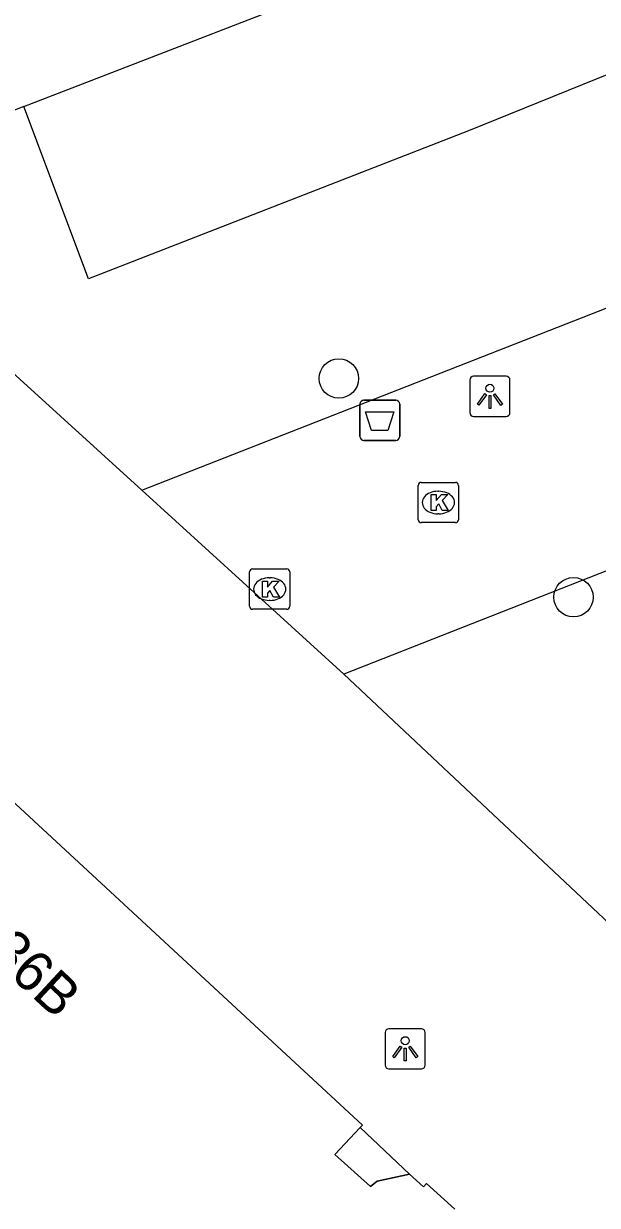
# Model space of a CAD drawing. Extents: x 160379 to 161131, y 383940 to 384849.
# Drawn here: x 160899.79 to 160914.05, y 384618.86 to 384648.22 of the extents above; entities that cross this region are included whole.
import ezdxf

# ---------------------------------------------------------------- set-up
doc = ezdxf.new("R2010")
doc.units = 0
for name, color, linetype in [('IMGEO_Afvalbak', 7, 'Continuous'), ('IMGEO_Boom', 7, 'Continuous'), ('IMGEO_Kolk', 7, 'Continuous'), ('IMGEO_Lichtpunt', 7, 'Continuous'), ('IMGEO_Pand', 7, 'Continuous'), ('IMGEO_Pand_nummerreeks', 7, 'Continuous'), ('IMGEO_Pand_overbouw', 7, 'Continuous'), ('IMGEO_Rijbaan_lokaal_open', 7, 'Continuous'), ('IMGEO_Voetpad_open', 7, 'Continuous')]:
    doc.layers.add(name, color=color, linetype=linetype)

msp = doc.modelspace()

# ---------------------------------------------------------------- linework, layer by layer
at = {"layer": 'IMGEO_Afvalbak'}
for p, q in [((160908.149, 384637.965), (160908.149, 384638.765)), ((160908.149, 384638.765), (160908.149, 384637.965)), ((160908.249, 384638.865), (160909.039, 384638.865)), ((160909.039, 384638.865), (160908.249, 384638.865)), ((160909.139, 384638.765), (160909.139, 384637.965)), ((160909.139, 384637.965), (160909.139, 384638.765)), ((160909.039, 384637.865), (160908.249, 384637.865)), ((160908.249, 384637.865), (160909.039, 384637.865))]:
    msp.add_line(p, q, dxfattribs=at)
msp.add_lwpolyline([(160908.292, 384638.579), (160908.996, 384638.579), (160908.847, 384638.109), (160908.441, 384638.109), (160908.292, 384638.579)], dxfattribs=at)
for centre, start, end in [((160908.249, 384638.765), 90, 180), ((160908.249, 384638.765), 90, 180), ((160909.039, 384638.765), 0, 90), ((160909.039, 384638.765), 360, 90), ((160908.249, 384637.965), 180, 270), ((160908.249, 384637.965), 180, 270), ((160909.039, 384637.965), 270, 0), ((160909.039, 384637.965), 270, 0)]:
    msp.add_arc(centre, 0.1, start, end, dxfattribs=at)
at = {"layer": 'IMGEO_Boom'}
for centre in [(160907.627, 384639.404), (160913.457, 384633.969)]:
    msp.add_circle(centre, 0.489, dxfattribs=at)
at = {"layer": 'IMGEO_Kolk'}
for p, q in [((160909.599, 384635.896), (160909.599, 384636.748)), ((160909.674, 384636.822), (160910.526, 384636.822)), ((160910.6, 384636.748), (160910.6, 384635.896)), ((160910.087, 384636.602), (160910.112, 384636.602)), ((160910.526, 384635.822), (160909.674, 384635.822)), ((160910.11, 384636.042), (160910.085, 384636.042)), ((160905.482, 384634.671), (160906.334, 384634.671)), ((160905.407, 384633.745), (160905.407, 384634.597)), ((160905.895, 384634.451), (160905.92, 384634.451)), ((160906.408, 384634.597), (160906.408, 384633.745)), ((160905.918, 384633.891), (160905.893, 384633.891)), ((160906.334, 384633.671), (160905.482, 384633.671))]:
    msp.add_line(p, q, dxfattribs=at)
for points in [[(160909.599, 384635.896), (160909.599, 384636.748)], [(160909.674, 384636.822), (160910.526, 384636.822)], [(160910.6, 384636.748), (160910.6, 384635.896)], [(160909.92, 384636.522), (160910.043, 384636.522), (160910.043, 384636.371), (160910.173, 384636.522), (160910.337, 384636.522), (160910.191, 384636.371), (160910.344, 384636.122), (160910.192, 384636.122), (160910.107, 384636.286), (160910.043, 384636.219), (160910.043, 384636.122), (160909.92, 384636.122), (160909.92, 384636.522)], [(160910.526, 384635.822), (160909.674, 384635.822)], [(160905.482, 384634.671), (160906.334, 384634.671)], [(160905.407, 384633.745), (160905.407, 384634.597)], [(160905.728, 384634.371), (160905.851, 384634.371), (160905.851, 384634.22), (160905.981, 384634.371), (160906.145, 384634.371), (160905.999, 384634.22), (160906.152, 384633.971), (160906, 384633.971), (160905.915, 384634.135), (160905.851, 384634.068), (160905.851, 384633.971), (160905.728, 384633.971), (160905.728, 384634.371)], [(160906.408, 384634.597), (160906.408, 384633.745)], [(160906.334, 384633.671), (160905.482, 384633.671)]]:
    msp.add_lwpolyline(points, dxfattribs=at)
for centre, start, end in [((160909.676, 384636.746), 91.552, 178.448), ((160909.676, 384636.746), 91.552, 178.448), ((160910.524, 384636.746), 1.552, 88.448), ((160910.524, 384636.746), 1.552, 88.448), ((160909.676, 384635.898), 181.552, 268.448), ((160909.676, 384635.898), 181.552, 268.448), ((160910.524, 384635.898), 271.552, 358.448), ((160910.524, 384635.898), 271.552, 358.448), ((160905.484, 384634.595), 91.552, 178.448), ((160905.484, 384634.595), 91.552, 178.448), ((160906.332, 384634.595), 1.552, 88.448), ((160906.332, 384634.595), 1.552, 88.448), ((160905.484, 384633.747), 181.552, 268.448), ((160905.484, 384633.747), 181.552, 268.448), ((160906.332, 384633.747), 271.552, 358.448), ((160906.332, 384633.747), 271.552, 358.448)]:
    msp.add_arc(centre, 0.0765, start, end, dxfattribs=at)
for centre, major_axis, ratio, start_param, end_param in [((160910.086, 384636.322), (-0.387, 0.002), 0.722429, 4.712389, 7.853982), ((160910.111, 384636.322), (-0.39, 0.002), 0.717154, 1.570796, 4.712389), ((160905.894, 384634.171), (-0.387, 0.002), 0.722429, 4.712389, 7.853982), ((160905.919, 384634.171), (-0.39, 0.002), 0.717154, 1.570796, 4.712389)]:
    msp.add_ellipse(centre, major_axis=major_axis, ratio=ratio, start_param=start_param, end_param=end_param, dxfattribs=at)
at = {"layer": 'IMGEO_Lichtpunt'}
for p, q in [((160910.882, 384639.363), (160910.882, 384638.556)), ((160910.882, 384639.363), (160910.882, 384638.556)), ((160911.784, 384639.458), (160910.976, 384639.458)), ((160911.784, 384639.458), (160910.976, 384639.458)), ((160911.878, 384638.556), (160911.878, 384639.363)), ((160911.878, 384638.556), (160911.878, 384639.363)), ((160910.976, 384638.462), (160911.784, 384638.462)), ((160910.976, 384638.462), (160911.784, 384638.462)), ((160909.679, 384623.25), (160908.871, 384623.25)), ((160909.679, 384623.25), (160908.871, 384623.25)), ((160908.777, 384623.155), (160908.777, 384622.348)), ((160908.777, 384623.155), (160908.777, 384622.348)), ((160909.773, 384622.348), (160909.773, 384623.155)), ((160909.773, 384622.348), (160909.773, 384623.155)), ((160908.871, 384622.254), (160909.679, 384622.254)), ((160908.871, 384622.254), (160909.679, 384622.254))]:
    msp.add_line(p, q, dxfattribs=at)
for points in [[(160911.256, 384639.027), (160911.295, 384638.999), (160911.107, 384638.737), (160911.069, 384638.764), (160911.256, 384639.027)], [(160911.358, 384638.979), (160911.405, 384638.979), (160911.405, 384638.657), (160911.358, 384638.657), (160911.358, 384638.979)], [(160911.468, 384638.999), (160911.506, 384639.026), (160911.693, 384638.764), (160911.654, 384638.736), (160911.468, 384638.999)], [(160909.151, 384622.819), (160909.19, 384622.791), (160909.002, 384622.529), (160908.964, 384622.556), (160909.151, 384622.819)], [(160909.253, 384622.771), (160909.3, 384622.771), (160909.3, 384622.449), (160909.253, 384622.449), (160909.253, 384622.771)], [(160909.363, 384622.791), (160909.401, 384622.818), (160909.588, 384622.556), (160909.549, 384622.528), (160909.363, 384622.791)]]:
    msp.add_lwpolyline(points, dxfattribs=at)
for centre in [(160911.381, 384639.161), (160909.276, 384622.953)]:
    msp.add_circle(centre, 0.0994, dxfattribs=at)
for centre, start, end in [((160910.976, 384639.363), 90, 180), ((160910.976, 384639.363), 90, 180), ((160911.784, 384639.363), 0, 90), ((160911.784, 384639.363), 0, 90), ((160910.976, 384638.556), 180, 270), ((160910.976, 384638.556), 180, 270), ((160911.784, 384638.556), 270, 0), ((160911.784, 384638.556), 270, 360), ((160908.871, 384623.155), 90, 180), ((160908.871, 384623.155), 90, 180), ((160909.679, 384623.155), 0, 90), ((160909.679, 384623.155), 0, 90), ((160908.871, 384622.348), 180, 270), ((160908.871, 384622.348), 180, 270), ((160909.679, 384622.348), 270, 0), ((160909.679, 384622.348), 270, 360)]:
    msp.add_arc(centre, 0.0946, start, end, dxfattribs=at)
at = {"layer": 'IMGEO_Pand'}
for points in [[(160908.156, 384620.792), (160908.214, 384620.855), (160898.47, 384629.867)], [(160909.385, 384619.64), (160908.576, 384619.467), (160908.416, 384619.332), (160907.53, 384620.125), (160908.156, 384620.792)], [(160910.51, 384618.765), (160909.807, 384619.406), (160909.727, 384619.32), (160909.385, 384619.64)]]:
    msp.add_lwpolyline(points, dxfattribs=at)
at = {"layer": 'IMGEO_Pand_overbouw'}
msp.add_lwpolyline([(160908.156, 384620.792), (160907.53, 384620.125), (160908.416, 384619.332), (160908.576, 384619.467), (160909.385, 384619.64)], close=True, dxfattribs=at)
at = {"layer": 'IMGEO_Rijbaan_lokaal_open'}
for points in [[(160899.802, 384646.159), (160909.232, 384649.809), (160913.833, 384651.602)], [(160902.728, 384636.626), (160928.531, 384646.743)], [(160899.802, 384646.159), (160894.548, 384644.064)], [(160894.548, 384644.064), (160902.728, 384636.626)], [(160930.709, 384641.081), (160907.749, 384632.06)], [(160907.749, 384632.06), (160902.728, 384636.626)], [(160916.135, 384624.185), (160907.749, 384632.06)], [(160908.156, 384620.792), (160909.385, 384619.64)]]:
    msp.add_lwpolyline(points, dxfattribs=at)
at = {"layer": 'IMGEO_Voetpad_open'}
msp.add_lwpolyline([(160913.833, 384651.602), (160915.409, 384647.403), (160910.85, 384645.553), (160901.409, 384641.88), (160899.802, 384646.159)], dxfattribs=at)

# ---------------------------------------------------------------- texts
at = {"layer": 'IMGEO_Pand_nummerreeks'}
msp.add_text('33-36B', height=1, rotation=317.1771, dxfattribs=at).set_placement((160897.458, 384626.392))

doc.saveas('drawing.dxf')
